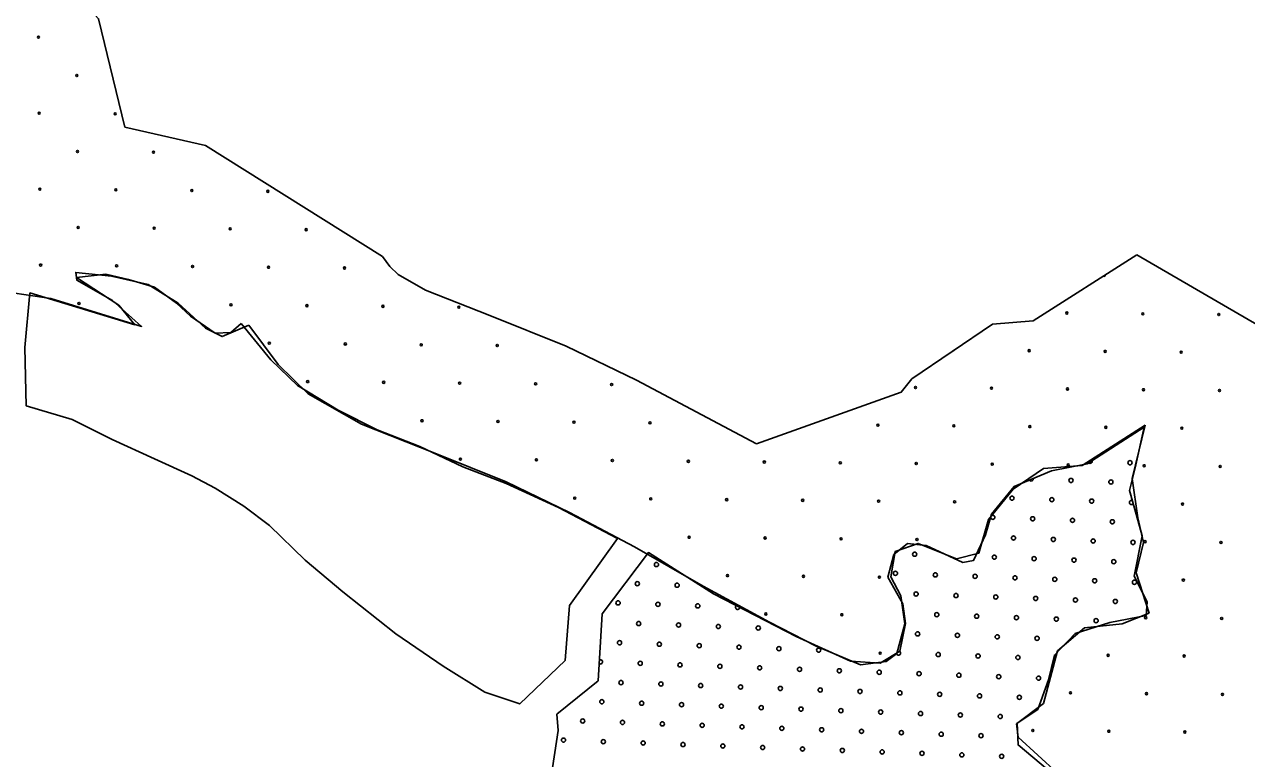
# Model space of a CAD drawing. Extents: x 1612280 to 1883141, y 560852 to 780851.
# Drawn here: x 1772365 to 1778550, y 714743 to 718458 of the extents above; entities that cross this region are included whole.
import ezdxf

# ---------------------------------------------------------------- set-up
doc = ezdxf.new("R2010")
doc.units = 0
for name, color, linetype in [('DESIGN - EROSION CONTROL - Devices', 7, 'Continuous'), ('DESIGN - SCRATCH - User 1', 7, 'Continuous'), ('DESIGN - TRAFFIC CONTROL PERMANENT - Pavement Marking Text', 7, 'Continuous')]:
    doc.layers.add(name, color=color, linetype=linetype)

msp = doc.modelspace()

# ---------------------------------------------------------------- linework, layer by layer
at = {"layer": 'DESIGN - EROSION CONTROL - Devices'}
for centre in [(1772435.4, 718393.9), (1772435.4, 718393.9), (1772629.6, 718199.8), (1772629.6, 718199.8), (1772439.2, 718009.4), (1772439.2, 718009.4), (1772823.7, 718005.6), (1772823.7, 718005.6), (1772633.3, 717815.2), (1772633.3, 717815.2), (1773017.9, 717811.5), (1773017.9, 717811.5), (1772442.9, 717624.8), (1772442.9, 717624.8), (1772827.4, 717621.1), (1772827.4, 717621.1), (1773212, 717617.4), (1773212, 717617.4), (1773596.6, 717613.6), (1773596.6, 717613.6), (1772637, 717430.7), (1772637, 717430.7), (1773021.6, 717426.9), (1773021.6, 717426.9), (1773406.1, 717423.2), (1773406.1, 717423.2), (1773790.7, 717419.5), (1773790.7, 717419.5), (1772446.6, 717240.3), (1772446.6, 717240.3), (1772831.2, 717236.5), (1772831.2, 717236.5), (1773215.7, 717232.8), (1773215.7, 717232.8), (1773600.3, 717229.1), (1773600.3, 717229.1), (1773984.8, 717225.3), (1773984.8, 717225.3), (1772640.8, 717046.1), (1772640.8, 717046.1), (1773409.9, 717038.7), (1773409.9, 717038.7), (1773794.4, 717034.9), (1773794.4, 717034.9), (1774179, 717031.2), (1774179, 717031.2), (1774563.5, 717027.5), (1774563.5, 717027.5), (1777640, 716997.6), (1777640, 716997.6), (1778024.5, 716993.9), (1778024.5, 716993.9), (1778409.1, 716990.1), (1778409.1, 716990.1), (1773604, 716844.5), (1773604, 716844.5), (1773988.6, 716840.8), (1773988.6, 716840.8), (1774373.1, 716837), (1774373.1, 716837), (1774757.7, 716833.3), (1774757.7, 716833.3), (1777449.5, 716807.2), (1777449.5, 716807.2), (1777834.1, 716803.4), (1777834.1, 716803.4), (1778218.7, 716799.7), (1778218.7, 716799.7), (1773798.2, 716650.4), (1773798.2, 716650.4), (1774182.7, 716646.6), (1774182.7, 716646.6), (1774567.3, 716642.9), (1774567.3, 716642.9), (1774951.8, 716639.2), (1774951.8, 716639.2), (1775336.4, 716635.4), (1775336.4, 716635.4), (1776874.6, 716620.5), (1776874.6, 716620.5), (1777259.1, 716616.8), (1777259.1, 716616.8), (1777643.7, 716613), (1777643.7, 716613), (1778028.2, 716609.3), (1778028.2, 716609.3), (1778412.8, 716605.6), (1778412.8, 716605.6), (1774376.9, 716452.5), (1774376.9, 716452.5), (1774761.4, 716448.8), (1774761.4, 716448.8), (1775146, 716445), (1775146, 716445), (1775530.5, 716441.3), (1775530.5, 716441.3), (1776684.2, 716430.1), (1776684.2, 716430.1), (1777068.7, 716426.4), (1777068.7, 716426.4), (1777453.3, 716422.6), (1777453.3, 716422.6), (1777837.8, 716418.9), (1777837.8, 716418.9), (1778222.4, 716415.2), (1778222.4, 716415.2), (1774571, 716258.3), (1774571, 716258.3), (1774955.6, 716254.6), (1774955.6, 716254.6), (1775340.1, 716250.9), (1775340.1, 716250.9), (1775724.7, 716247.1), (1775724.7, 716247.1), (1776109.2, 716243.4), (1776109.2, 716243.4), (1776493.8, 716239.7), (1776493.8, 716239.7), (1776878.3, 716235.9), (1776878.3, 716235.9), (1777262.9, 716232.2), (1777262.9, 716232.2), (1777647.4, 716228.5), (1777647.4, 716228.5), (1778032, 716224.7), (1778032, 716224.7), (1778416.5, 716221), (1778416.5, 716221), (1775149.7, 716060.5), (1775149.7, 716060.5), (1775534.3, 716056.7), (1775534.3, 716056.7), (1775918.8, 716053), (1775918.8, 716053), (1776303.4, 716049.3), (1776303.4, 716049.3), (1776687.9, 716045.5), (1776687.9, 716045.5), (1777072.5, 716041.8), (1777072.5, 716041.8), (1778226.1, 716030.6), (1778226.1, 716030.6), (1775728.4, 715862.6), (1775728.4, 715862.6), (1776112.9, 715858.9), (1776112.9, 715858.9), (1776497.5, 715855.1), (1776497.5, 715855.1), (1776882.1, 715851.4), (1776882.1, 715851.4), (1778035.7, 715840.2), (1778035.7, 715840.2), (1778420.3, 715836.5), (1778420.3, 715836.5), (1775922.5, 715668.5), (1775922.5, 715668.5), (1776307.1, 715664.7), (1776307.1, 715664.7), (1776691.6, 715661), (1776691.6, 715661), (1778229.9, 715646), (1778229.9, 715646), (1776116.7, 715474.3), (1776116.7, 715474.3), (1776501.2, 715470.6), (1776501.2, 715470.6), (1778039.4, 715455.6), (1778039.4, 715455.6), (1778424, 715451.9), (1778424, 715451.9), (1776695.4, 715276.4), (1776695.4, 715276.4), (1777849, 715265.2), (1777849, 715265.2), (1778233.6, 715261.5), (1778233.6, 715261.5), (1777658.6, 715074.8), (1777658.6, 715074.8), (1778043.2, 715071.1), (1778043.2, 715071.1), (1778427.7, 715067.4), (1778427.7, 715067.4), (1777468.2, 714884.4), (1777468.2, 714884.4), (1777852.8, 714880.7), (1777852.8, 714880.7), (1778237.3, 714876.9), (1778237.3, 714876.9)]:
    msp.add_circle(centre, 5.28, dxfattribs=at)
for centre, start, end in [((1777830.4, 717188), 215.70448, 29.27589), ((1777065, 716810.9), 263.60031, 344.53018), ((1775343.8, 715866.3), 26.9205, 97.44145)]:
    msp.add_arc(centre, 5.28, start, end, dxfattribs=at)
at = {"layer": 'DESIGN - SCRATCH - User 1'}
for points in [[(1772873.2, 717938), (1772740.2, 718487), (1772483.4, 718768.4), (1771773.6, 719538.5), (1771373.3, 719989.7)], [(1772873.2, 717938), (1772740.2, 718487), (1772483.4, 718768.4), (1771773.6, 719538.5), (1771373.3, 719989.7)], [(1774176.4, 717283.4), (1773280.5, 717846), (1772873.2, 717938)], [(1774176.4, 717283.4), (1773280.5, 717846), (1772873.2, 717938)], [(1776069.8, 716336.2), (1775461.9, 716656.9), (1775105.8, 716830.1), (1774719.6, 716984.7), (1774395.2, 717113), (1774256.2, 717191.8), (1774214.1, 717233.2), (1774176.4, 717283.4)], [(1776069.8, 716336.2), (1775461.9, 716656.9), (1775105.8, 716830.1), (1774719.6, 716984.7), (1774395.2, 717113), (1774256.2, 717191.8), (1774214.1, 717233.2), (1774176.4, 717283.4)], [(1777993.9, 717291.8), (1777469.9, 716958.1), (1777263.9, 716940.5), (1776856, 716664.8), (1776801.8, 716597.8), (1776069.8, 716336.2)], [(1777993.9, 717291.8), (1777469.9, 716958.1), (1777263.9, 716940.5), (1776856, 716664.8), (1776801.8, 716597.8), (1776069.8, 716336.2)], [(1778892.8, 716770.3), (1777993.9, 717291.8)], [(1778892.8, 716770.3), (1777993.9, 717291.8)], [(1771591.9, 717193.5), (1771893.2, 717133.7), (1772315.8, 717097.7), (1772498.7, 717070.7), (1772957.3, 716929.7), (1772810.4, 717061.7), (1772630.6, 717163.7), (1772624.6, 717202.7), (1772804.4, 717184.7), (1772990.2, 717142.7), (1773143.1, 717046.7), (1773281, 716920.7), (1773364.9, 716878.7), (1773499.8, 716935.7)], [(1771591.9, 717193.5), (1771893.2, 717133.7), (1772315.8, 717097.7), (1772498.7, 717070.7), (1772957.3, 716929.7), (1772810.4, 717061.7), (1772630.6, 717163.7), (1772624.6, 717202.7), (1772804.4, 717184.7), (1772990.2, 717142.7), (1773143.1, 717046.7), (1773281, 716920.7), (1773364.9, 716878.7), (1773499.8, 716935.7)], [(1772373, 716528.3), (1772366.4, 716823.5), (1772392.6, 717099.1), (1772923.8, 716938.4), (1772841.8, 717036.8), (1772628.7, 717177.8), (1772776.2, 717194.2), (1772891, 717168), (1773022.1, 717128.6), (1773133.6, 717046.6), (1773205.7, 716981), (1773330.3, 716895.7), (1773408.9, 716899), (1773461.4, 716944.9)], [(1772373, 716528.3), (1772366.4, 716823.5), (1772392.6, 717099.1), (1772923.8, 716938.4), (1772841.8, 717036.8), (1772628.7, 717177.8), (1772776.2, 717194.2), (1772891, 717168), (1773022.1, 717128.6), (1773133.6, 717046.6), (1773205.7, 716981), (1773330.3, 716895.7), (1773408.9, 716899), (1773461.4, 716944.9)], [(1773461.4, 716944.9), (1773612.2, 716761.2), (1773746.6, 716630), (1773953.2, 716505.3), (1774149.9, 716406.9), (1774366.2, 716321.6), (1774582.6, 716219.9), (1774802.3, 716134.6), (1775067.8, 716013.3), (1775366.1, 715855.8), (1775123.5, 715517.9), (1775100.6, 715239.1), (1774871.1, 715019.3), (1774694.1, 715078.3), (1774484.3, 715209.5), (1774244.9, 715373.6), (1773976.1, 715586.8), (1773786, 715747.5), (1773605.7, 715921.4), (1773474.5, 716019.8), (1773330.3, 716111.7), (1773212.2, 716174), (1773022.1, 716259.3), (1772809, 716357.7), (1772605.7, 716459.4), (1772373, 716528.3)], [(1773461.4, 716944.9), (1773612.2, 716761.2), (1773746.6, 716630), (1773953.2, 716505.3), (1774149.9, 716406.9), (1774366.2, 716321.6), (1774582.6, 716219.9), (1774802.3, 716134.6), (1775067.8, 716013.3), (1775366.1, 715855.8), (1775123.5, 715517.9), (1775100.6, 715239.1), (1774871.1, 715019.3), (1774694.1, 715078.3), (1774484.3, 715209.5), (1774244.9, 715373.6), (1773976.1, 715586.8), (1773786, 715747.5), (1773605.7, 715921.4), (1773474.5, 716019.8), (1773330.3, 716111.7), (1773212.2, 716174), (1773022.1, 716259.3), (1772809, 716357.7), (1772605.7, 716459.4), (1772373, 716528.3)], [(1773499.8, 716935.7), (1773648.1, 716737.7), (1773801, 716587.8), (1774070.7, 716434.8), (1774442.4, 716287.8), (1774802.1, 716143.8), (1775122.8, 715987.9), (1775452.5, 715813.9)], [(1773499.8, 716935.7), (1773648.1, 716737.7), (1773801, 716587.8), (1774070.7, 716434.8), (1774442.4, 716287.8), (1774802.1, 716143.8), (1775122.8, 715987.9), (1775452.5, 715813.9)], [(1775058.3, 714966.6), (1775267.8, 715136.3), (1775287.8, 715475.8), (1775522.2, 715785.3), (1775851.5, 715575.6), (1776270.6, 715360.9), (1776545, 715236.1), (1776694.7, 715226.2), (1776794.4, 715286.1), (1776824.4, 715425.8), (1776809.4, 715525.7), (1776734.6, 715660.5), (1776764.5, 715775.3), (1776834.4, 715830.2), (1776929.1, 715820.2), (1777113.7, 715735.4), (1777168.6, 715745.3), (1777228.5, 715875.2), (1777258.4, 715980), (1777373.2, 716119.8), (1777562.7, 716199.6), (1777742.4, 716234.6), (1778031.7, 716419.3)], [(1775058.3, 714966.6), (1775267.8, 715136.3), (1775287.8, 715475.8), (1775522.2, 715785.3), (1775851.5, 715575.6), (1776270.6, 715360.9), (1776545, 715236.1), (1776694.7, 715226.2), (1776794.4, 715286.1), (1776824.4, 715425.8), (1776809.4, 715525.7), (1776734.6, 715660.5), (1776764.5, 715775.3), (1776834.4, 715830.2), (1776929.1, 715820.2), (1777113.7, 715735.4), (1777168.6, 715745.3), (1777228.5, 715875.2), (1777258.4, 715980), (1777373.2, 716119.8), (1777562.7, 716199.6), (1777742.4, 716234.6), (1778031.7, 716419.3)], [(1775452.5, 715813.9), (1775799.5, 715615.8), (1776135.7, 715433), (1776368.2, 715312.5), (1776596.5, 715217), (1776725.2, 715233.6), (1776779.1, 715275.1), (1776820.6, 715424.7), (1776799.9, 715565.9), (1776750.1, 715661.5), (1776770.8, 715790.2), (1776887, 715831.8), (1777082.1, 715752.8), (1777194.2, 715781.9), (1777244, 715952.2), (1777368.5, 716105.9), (1777522.1, 716209.8), (1777717.2, 716226.4), (1778036.8, 716429.9)], [(1775452.5, 715813.9), (1775799.5, 715615.8), (1776135.7, 715433), (1776368.2, 715312.5), (1776596.5, 715217), (1776725.2, 715233.6), (1776779.1, 715275.1), (1776820.6, 715424.7), (1776799.9, 715565.9), (1776750.1, 715661.5), (1776770.8, 715790.2), (1776887, 715831.8), (1777082.1, 715752.8), (1777194.2, 715781.9), (1777244, 715952.2), (1777368.5, 716105.9), (1777522.1, 716209.8), (1777717.2, 716226.4), (1778036.8, 716429.9)], [(1778031.7, 716419.3), (1777986.8, 716214.6), (1777956.9, 716099.8), (1777991.8, 715980), (1778021.7, 715870.2), (1777981.8, 715665.5), (1778046.7, 715535.7), (1778041.7, 715465.8), (1777857.1, 715430.8), (1777682.5, 715375.9), (1777577.7, 715266.1), (1777547.8, 715141.3), (1777492.9, 714991.5), (1777388.1, 714921.6), (1777393.1, 714811.8), (1777797.2, 714472.3)], [(1778031.7, 716419.3), (1777986.8, 716214.6), (1777956.9, 716099.8), (1777991.8, 715980), (1778021.7, 715870.2), (1777981.8, 715665.5), (1778046.7, 715535.7), (1778041.7, 715465.8), (1777857.1, 715430.8), (1777682.5, 715375.9), (1777577.7, 715266.1), (1777547.8, 715141.3), (1777492.9, 714991.5), (1777388.1, 714921.6), (1777393.1, 714811.8), (1777797.2, 714472.3)], [(1778036.8, 716429.9), (1777970.4, 716159.9), (1777999.5, 715960.6), (1778028.5, 715835.9), (1777991.2, 715682.2), (1778057.6, 715478.7)], [(1778036.8, 716429.9), (1777970.4, 716159.9), (1777999.5, 715960.6), (1778028.5, 715835.9), (1777991.2, 715682.2), (1778057.6, 715478.7)], [(1778057.6, 715478.7), (1777920.6, 715424.7), (1777729.7, 715403.9), (1777592.7, 715287.6), (1777522.1, 715021.8), (1777385.2, 714917.9), (1777393.5, 714851.4)], [(1778057.6, 715478.7), (1777920.6, 715424.7), (1777729.7, 715403.9), (1777592.7, 715287.6), (1777522.1, 715021.8), (1777385.2, 714917.9), (1777393.5, 714851.4)], [(1775029, 714640), (1775066.5, 714884.2), (1775058.3, 714966.6)], [(1775029, 714640), (1775066.5, 714884.2), (1775058.3, 714966.6)], [(1777393.5, 714851.4), (1777791.9, 714485.9), (1777883.2, 714490), (1777953.8, 714539.9), (1778070, 714407), (1778294.2, 714361.3), (1778501.7, 714515)], [(1777393.5, 714851.4), (1777791.9, 714485.9), (1777883.2, 714490), (1777953.8, 714539.9), (1778070, 714407), (1778294.2, 714361.3), (1778501.7, 714515)]]:
    msp.add_lwpolyline(points, dxfattribs=at)
at = {"layer": 'DESIGN - TRAFFIC CONTROL PERMANENT - Pavement Marking Text'}
for centre in [(1777960.2, 716239.7), (1777960.2, 716239.7), (1777661.5, 716150.1), (1777661.5, 716150.1), (1777863.1, 716142.6), (1777863.1, 716142.6), (1777362.8, 716060.5), (1777362.8, 716060.5), (1777564.4, 716053), (1777564.4, 716053), (1777766, 716045.6), (1777766, 716045.6), (1777265.7, 715963.4), (1777265.7, 715963.4), (1777467.3, 715956), (1777467.3, 715956), (1777668.9, 715948.5), (1777668.9, 715948.5), (1777870.5, 715941), (1777870.5, 715941), (1777370.3, 715858.9), (1777370.3, 715858.9), (1777571.9, 715851.4), (1777571.9, 715851.4), (1777773.5, 715844), (1777773.5, 715844), (1777975.1, 715836.5), (1777975.1, 715836.5), (1776870, 715776.8), (1776870, 715776.8), (1777273.2, 715761.8), (1777273.2, 715761.8), (1777474.8, 715754.4), (1777474.8, 715754.4), (1777676.4, 715746.9), (1777676.4, 715746.9), (1777878, 715739.4), (1777878, 715739.4), (1775563.2, 715724.5), (1775563.2, 715724.5), (1776772.9, 715679.7), (1776772.9, 715679.7), (1775466.2, 715627.4), (1775466.2, 715627.4), (1775667.8, 715620), (1775667.8, 715620), (1776974.5, 715672.2), (1776974.5, 715672.2), (1777176.1, 715664.8), (1777176.1, 715664.8), (1777377.7, 715657.3), (1777377.7, 715657.3), (1777579.3, 715649.8), (1777579.3, 715649.8), (1777780.9, 715642.4), (1777780.9, 715642.4), (1777982.6, 715634.9), (1777982.6, 715634.9), (1776877.4, 715575.2), (1776877.4, 715575.2), (1777079, 715567.7), (1777079, 715567.7), (1777280.7, 715560.2), (1777280.7, 715560.2), (1775369.1, 715530.4), (1775369.1, 715530.4), (1775570.7, 715522.9), (1775570.7, 715522.9), (1775772.3, 715515.4), (1775772.3, 715515.4), (1777482.3, 715552.8), (1777482.3, 715552.8), (1777683.9, 715545.3), (1777683.9, 715545.3), (1777885.5, 715537.8), (1777885.5, 715537.8), (1776982, 715470.6), (1776982, 715470.6), (1777183.6, 715463.1), (1777183.6, 715463.1), (1777385.2, 715455.7), (1777385.2, 715455.7), (1777586.8, 715448.2), (1777586.8, 715448.2), (1777788.4, 715440.7), (1777788.4, 715440.7), (1775473.6, 715425.8), (1775473.6, 715425.8), (1775675.2, 715418.3), (1775675.2, 715418.3), (1775876.8, 715410.9), (1775876.8, 715410.9), (1776078.5, 715403.4), (1776078.5, 715403.4), (1776884.9, 715373.5), (1776884.9, 715373.5), (1775376.6, 715328.7), (1775376.6, 715328.7), (1775578.2, 715321.3), (1775578.2, 715321.3), (1775779.8, 715313.8), (1775779.8, 715313.8), (1775981.4, 715306.3), (1775981.4, 715306.3), (1777086.5, 715366.1), (1777086.5, 715366.1), (1777288.1, 715358.6), (1777288.1, 715358.6), (1777489.7, 715351.1), (1777489.7, 715351.1), (1776183, 715298.9), (1776183, 715298.9), (1776384.6, 715291.4), (1776384.6, 715291.4), (1776989.4, 715269), (1776989.4, 715269), (1777191, 715261.5), (1777191, 715261.5), (1777392.7, 715254.1), (1777392.7, 715254.1), (1775481.1, 715224.2), (1775481.1, 715224.2), (1775682.7, 715216.7), (1775682.7, 715216.7), (1775884.3, 715209.3), (1775884.3, 715209.3), (1776085.9, 715201.8), (1776085.9, 715201.8), (1776287.5, 715194.3), (1776287.5, 715194.3), (1776489.1, 715186.9), (1776489.1, 715186.9), (1775384, 715127.1), (1775384, 715127.1), (1776690.8, 715179.4), (1776690.8, 715179.4), (1776892.4, 715171.9), (1776892.4, 715171.9), (1777094, 715164.5), (1777094, 715164.5), (1777295.6, 715157), (1777295.6, 715157), (1777497.2, 715149.5), (1777497.2, 715149.5), (1775585.6, 715119.7), (1775585.6, 715119.7), (1775787.2, 715112.2), (1775787.2, 715112.2), (1775988.9, 715104.7), (1775988.9, 715104.7), (1776190.5, 715097.3), (1776190.5, 715097.3), (1776392.1, 715089.8), (1776392.1, 715089.8), (1776593.7, 715082.3), (1776593.7, 715082.3), (1776795.3, 715074.9), (1776795.3, 715074.9), (1776996.9, 715067.4), (1776996.9, 715067.4), (1777198.5, 715059.9), (1777198.5, 715059.9), (1775286.9, 715030.1), (1775286.9, 715030.1), (1775488.6, 715022.6), (1775488.6, 715022.6), (1775690.2, 715015.1), (1775690.2, 715015.1), (1775891.8, 715007.7), (1775891.8, 715007.7), (1776093.4, 715000.2), (1776093.4, 715000.2), (1777400.1, 715052.5), (1777400.1, 715052.5), (1776295, 714992.7), (1776295, 714992.7), (1776496.6, 714985.3), (1776496.6, 714985.3), (1776698.2, 714977.8), (1776698.2, 714977.8), (1776899.8, 714970.3), (1776899.8, 714970.3), (1777101.4, 714962.9), (1777101.4, 714962.9), (1777303.1, 714955.4), (1777303.1, 714955.4), (1775189.9, 714933), (1775189.9, 714933), (1775391.5, 714925.5), (1775391.5, 714925.5), (1775593.1, 714918.1), (1775593.1, 714918.1), (1775794.7, 714910.6), (1775794.7, 714910.6), (1775996.3, 714903.1), (1775996.3, 714903.1), (1776197.9, 714895.7), (1776197.9, 714895.7), (1776399.5, 714888.2), (1776399.5, 714888.2), (1776601.1, 714880.7), (1776601.1, 714880.7), (1776802.8, 714873.3), (1776802.8, 714873.3), (1775092.8, 714835.9), (1775092.8, 714835.9), (1775294.4, 714828.4), (1775294.4, 714828.4), (1775496, 714821), (1775496, 714821), (1775697.6, 714813.5), (1775697.6, 714813.5), (1777004.4, 714865.8), (1777004.4, 714865.8), (1777206, 714858.3), (1777206, 714858.3), (1775899.2, 714806), (1775899.2, 714806), (1776100.9, 714798.6), (1776100.9, 714798.6), (1776302.5, 714791.1), (1776302.5, 714791.1), (1776504.1, 714783.6), (1776504.1, 714783.6), (1776705.7, 714776.2), (1776705.7, 714776.2), (1776907.3, 714768.7), (1776907.3, 714768.7), (1777108.9, 714761.2), (1777108.9, 714761.2), (1777310.5, 714753.8), (1777310.5, 714753.8)]:
    msp.add_circle(centre, 10.6, dxfattribs=at)
for centre, start, end in [((1777758.5, 716247.2), 222.9478, 22.15277), ((1777459.9, 716157.6), 209.32263, 16.37253), ((1777967.6, 716038.1), 65.07331, 327.4287), ((1775973.9, 715507.9), 128.13029, 357.62272), ((1776787.8, 715276.5), 183.84197, 58.11374), ((1775279.5, 715231.7), 231.59793, 121.67273)]:
    msp.add_arc(centre, 10.6, start, end, dxfattribs=at)

doc.saveas('drawing.dxf')
